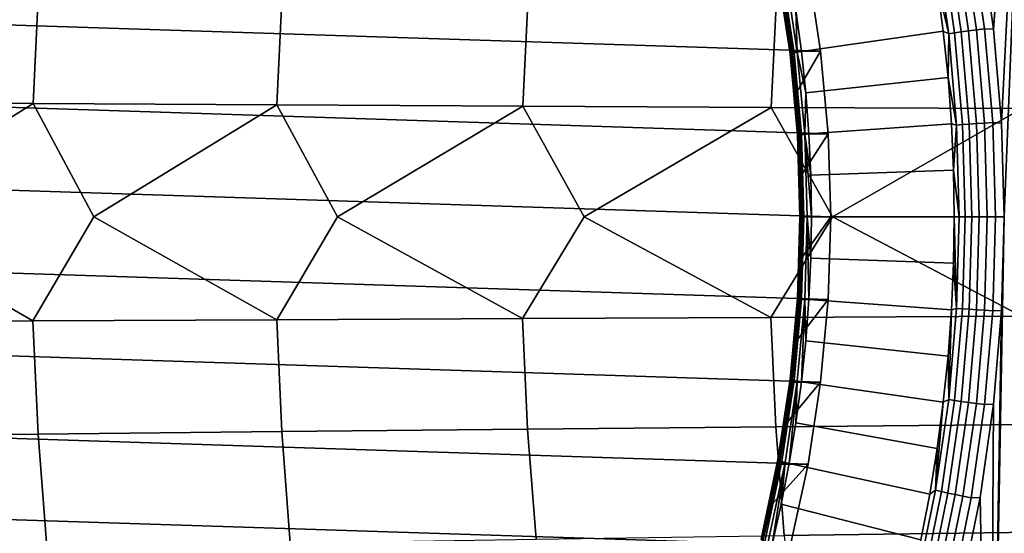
# Model space of a CAD drawing. Header units: metres. Extents: x -240 to 45, y -77 to 27.
# Tile 207 of 656: x -212.33 to -206.27, y -1.95 to 1.21. Entities that reach past the tile are written whole.
import ezdxf

# ---------------------------------------------------------------- set-up
doc = ezdxf.new("R2010")
doc.units = ezdxf.units.M
doc.layers.add('solid_102011X2', color=7, linetype='CONTINUOUS')

msp = doc.modelspace()

# ---------------------------------------------------------------- linework, layer by layer
at = {"layer": 'solid_102011X2'}
for points in [[(-206.096664, 4.31451, 269.583679), (-206.334961, 1.153233, 269.643097), (-206.417664, 1.728304, 269.663727), (-206.356583, 4.889376, 269.648499)], [(-206.096558, -4.31425, 269.583679), (-206.356461, -4.889122, 269.648468), (-206.269104, 0, 269.626678), (-206.096664, 4.31451, 269.583679)], [(-206.096664, 4.31451, 269.583679), (-206.285507, 0.576247, 269.630768), (-206.334961, 1.153233, 269.643097)], [(-206.096664, 4.31451, 269.583679), (-206.269104, 0, 269.626678), (-206.285507, 0.576247, 269.630768)], [(-207.399246, 1.018459, 272.414917), (-222.964722, 1.522566, 276.295837), (-222.85675, 2.020354, 276.26889), (-207.47673, 1.522566, 272.434235)], [(-206.57399, 1.131379, 269.781799), (-206.655212, 1.692099, 269.802063), (-206.614883, 1.700786, 269.764008), (-206.533234, 1.137187, 269.743652)], [(-206.533234, 1.137187, 269.743652), (-206.614883, 1.700786, 269.764008), (-206.570557, 1.709958, 269.730804), (-206.48848, 1.14332, 269.710327)], [(-206.48848, 1.14332, 269.710327), (-206.570557, 1.709958, 269.730804), (-206.522827, 1.719498, 269.702881), (-206.440292, 1.149698, 269.682312)], [(-206.440292, 1.149698, 269.682312), (-206.522827, 1.719498, 269.702881), (-206.47226, 1.729286, 269.680573), (-206.389252, 1.156243, 269.659882)], [(-206.47226, 1.729286, 269.680573), (-206.417664, 1.728304, 269.663727), (-206.334961, 1.153233, 269.643097), (-206.389252, 1.156243, 269.659882)], [(-206.610214, 1.125967, 269.824341), (-206.69104, 1.684005, 269.844482), (-206.655212, 1.692099, 269.802063), (-206.57399, 1.131379, 269.781799)], [(-206.610214, 1.125967, 269.824341), (-206.681427, 1.426065, 269.880432), (-206.69104, 1.684005, 269.844482)], [(-207.352615, 0.509951, 272.40329), (-223.042191, 1.018459, 276.315155), (-222.964722, 1.522566, 276.295837), (-207.399246, 1.018459, 272.414917)], [(-207.574615, 1.018332, 271.711487), (-207.399246, 1.018459, 272.414917), (-207.47673, 1.522566, 272.434235), (-207.609512, 1.271026, 271.720184)], [(-207.659897, 1.49811, 271.562714), (-207.585159, 1.001908, 271.544067), (-207.587051, 1.000002, 271.600128), (-207.661652, 1.495259, 271.618744)], [(-207.661652, 1.495259, 271.618744), (-207.587051, 1.000002, 271.600128), (-207.582687, 0.99885, 271.656067), (-207.657196, 1.493537, 271.674652)], [(-207.651962, 1.502054, 271.507294), (-207.577042, 1.004546, 271.488617), (-207.585159, 1.001908, 271.544067), (-207.659897, 1.49811, 271.562714)], [(-207.657196, 1.493537, 271.674652), (-207.582687, 0.99885, 271.656067), (-207.609512, 1.271026, 271.720184)], [(-207.63797, 1.507041, 271.453156), (-207.56279, 1.007881, 271.434418), (-207.577042, 1.004546, 271.488617), (-207.651962, 1.502054, 271.507294)], [(-207.618073, 1.513009, 271.401031), (-207.542587, 1.011872, 271.382202), (-207.56279, 1.007881, 271.434418), (-207.63797, 1.507041, 271.453156)], [(-207.618073, 1.513009, 271.401031), (-207.550858, 1.268714, 271.341187), (-207.542587, 1.011872, 271.382202)], [(-212.21405, 1.392001, 314.685364), (-213.705597, 1.408254, 313.096466), (-213.739273, 0.704318, 313.121948), (-212.247223, 0.696191, 314.710693)], [(-207.550858, 1.268714, 271.341187), (-206.681427, 1.426065, 269.880432), (-206.643784, 1.142403, 269.871033), (-207.516724, 1.016412, 271.332672)], [(-206.610214, 1.125967, 269.824341), (-206.643784, 1.142403, 269.871033), (-206.681427, 1.426065, 269.880432)], [(-210.713699, 1.376032, 316.275696), (-212.21405, 1.392001, 314.685364), (-212.247223, 0.696191, 314.710693), (-210.746368, 0.688205, 316.300842)], [(-209.199951, 1.360336, 317.871216), (-210.713699, 1.376032, 316.275696), (-210.746368, 0.688205, 316.300842), (-209.232101, 0.680355, 317.89624)], [(-207.671814, 1.344902, 319.470917), (-209.199951, 1.360336, 317.871216), (-209.232101, 0.680355, 317.89624), (-207.70343, 0.672636, 319.495819)], [(-206.129578, 1.329718, 321.072083), (-207.671814, 1.344902, 319.470917), (-207.70343, 0.672636, 319.495819), (-206.16066, 0.665043, 321.096893)], [(-207.582687, 0.99885, 271.656067), (-207.574615, 1.018332, 271.711487), (-207.609512, 1.271026, 271.720184)], [(-207.542587, 1.011872, 271.382202), (-207.550858, 1.268714, 271.341187), (-207.516724, 1.016412, 271.332672)], [(-206.390656, 0.57586, 269.669922), (-206.440292, 1.149698, 269.682312), (-206.389252, 1.156243, 269.659882), (-206.339325, 0.579138, 269.64743)], [(-206.389252, 1.156243, 269.659882), (-206.334961, 1.153233, 269.643097), (-206.285507, 0.576247, 269.630768), (-206.339325, 0.579138, 269.64743)], [(-207.516724, 1.016412, 271.332672), (-206.643784, 1.142403, 269.871033), (-206.614471, 0.857705, 269.863739), (-207.490128, 0.763149, 271.32605)], [(-206.610214, 1.125967, 269.824341), (-206.614471, 0.857705, 269.863739), (-206.643784, 1.142403, 269.871033)], [(-206.5616, 0.563974, 269.812225), (-206.614471, 0.857705, 269.863739), (-206.610214, 1.125967, 269.824341)], [(-206.5616, 0.563974, 269.812225), (-206.610214, 1.125967, 269.824341), (-206.57399, 1.131379, 269.781799), (-206.525146, 0.566684, 269.769623)], [(-206.525146, 0.566684, 269.769623), (-206.57399, 1.131379, 269.781799), (-206.533234, 1.137187, 269.743652), (-206.484146, 0.569594, 269.731415)], [(-206.484146, 0.569594, 269.731415), (-206.533234, 1.137187, 269.743652), (-206.48848, 1.14332, 269.710327), (-206.439117, 0.572665, 269.698029)], [(-206.439117, 0.572665, 269.698029), (-206.48848, 1.14332, 269.710327), (-206.440292, 1.149698, 269.682312), (-206.390656, 0.57586, 269.669922)], [(-223.042191, 1.018459, 276.315155), (-207.352615, 0.509951, 272.40329), (-207.337067, 0, 272.399414), (-223.088837, 0.509951, 276.326782)], [(-207.585159, 1.001908, 271.544067), (-207.540207, 0.501906, 271.532867), (-207.542175, 0.500951, 271.588959), (-207.587051, 1.000002, 271.600128)], [(-207.587051, 1.000002, 271.600128), (-207.542175, 0.500951, 271.588959), (-207.537872, 0.500374, 271.644897), (-207.582687, 0.99885, 271.656067)], [(-207.577042, 1.004546, 271.488617), (-207.531967, 0.503227, 271.477356), (-207.540207, 0.501906, 271.532867), (-207.585159, 1.001908, 271.544067)], [(-207.582687, 0.99885, 271.656067), (-207.54744, 0.764632, 271.704712), (-207.574615, 1.018332, 271.711487)], [(-207.582687, 0.99885, 271.656067), (-207.537872, 0.500374, 271.644897), (-207.54744, 0.764632, 271.704712)], [(-207.56279, 1.007881, 271.434418), (-207.517563, 0.504898, 271.423157), (-207.531967, 0.503227, 271.477356), (-207.577042, 1.004546, 271.488617)], [(-207.574615, 1.018332, 271.711487), (-207.54744, 0.764632, 271.704712), (-207.399246, 1.018459, 272.414917)], [(-207.542587, 1.011872, 271.382202), (-207.497177, 0.506897, 271.37088), (-207.517563, 0.504898, 271.423157), (-207.56279, 1.007881, 271.434418)], [(-207.54744, 0.764632, 271.704712), (-207.528015, 0.510176, 271.69986), (-207.352615, 0.509951, 272.40329), (-207.399246, 1.018459, 272.414917)], [(-207.542587, 1.011872, 271.382202), (-207.516724, 1.016412, 271.332672), (-207.490128, 0.763149, 271.32605)], [(-207.542587, 1.011872, 271.382202), (-207.490128, 0.763149, 271.32605), (-207.497177, 0.506897, 271.37088)], [(-207.490128, 0.763149, 271.32605), (-206.614471, 0.857705, 269.863739), (-206.593506, 0.572231, 269.85849), (-207.471115, 0.509165, 271.321289)], [(-206.5616, 0.563974, 269.812225), (-206.593506, 0.572231, 269.85849), (-206.614471, 0.857705, 269.863739)], [(-207.537872, 0.500374, 271.644897), (-207.528015, 0.510176, 271.69986), (-207.54744, 0.764632, 271.704712)], [(-207.497177, 0.506897, 271.37088), (-207.490128, 0.763149, 271.32605), (-207.471115, 0.509165, 271.321289)], [(-212.247223, 0.696191, 314.710693), (-213.739273, 0.704318, 313.121948), (-213.360672, 0, 313.546173)], [(-212.247223, 0.696191, 314.710693), (-213.360672, 0, 313.546173), (-212.248886, -0.641913, 314.711945), (-211.874664, 0, 315.126312)], [(-210.746368, 0.688205, 316.300842), (-212.247223, 0.696191, 314.710693), (-211.874664, 0, 315.126312)], [(-210.746368, 0.688205, 316.300842), (-211.874664, 0, 315.126312), (-210.748001, -0.634549, 316.302124), (-210.373306, 0, 316.7146)], [(-209.232101, 0.680355, 317.89624), (-210.746368, 0.688205, 316.300842), (-210.373306, 0, 316.7146)], [(-209.232101, 0.680355, 317.89624), (-210.373306, 0, 316.7146), (-209.233704, -0.627312, 317.897491), (-208.855591, 0, 318.310822)], [(-207.70343, 0.672636, 319.495819), (-209.232101, 0.680355, 317.89624), (-208.855591, 0, 318.310822)], [(-207.70343, 0.672636, 319.495819), (-208.855591, 0, 318.310822), (-207.705017, -0.620195, 319.49704), (-207.3255, 0, 319.908539)], [(-206.16066, 0.665043, 321.096893), (-207.70343, 0.672636, 319.495819), (-207.3255, 0, 319.908539)], [(-206.16066, 0.665043, 321.096893), (-207.3255, 0, 319.908539), (-206.162216, -0.613193, 321.098114), (-205.780273, 0, 321.50827)], [(-207.471115, 0.509165, 271.321289), (-206.593506, 0.572231, 269.85849), (-206.580933, 0.286243, 269.855377), (-207.459702, 0.254702, 271.318451)], [(-206.5616, 0.563974, 269.812225), (-206.580933, 0.286243, 269.855377), (-206.593506, 0.572231, 269.85849)], [(-206.54538, 0, 269.808167), (-206.580933, 0.286243, 269.855377), (-206.5616, 0.563974, 269.812225)], [(-206.54538, 0, 269.808167), (-206.5616, 0.563974, 269.812225), (-206.525146, 0.566684, 269.769623), (-206.508835, 0, 269.765564)], [(-206.508835, 0, 269.765564), (-206.525146, 0.566684, 269.769623), (-206.484146, 0.569594, 269.731415), (-206.467758, 0, 269.727325)], [(-206.467758, 0, 269.727325), (-206.484146, 0.569594, 269.731415), (-206.439117, 0.572665, 269.698029), (-206.422653, 0, 269.693939)], [(-206.422653, 0, 269.693939), (-206.439117, 0.572665, 269.698029), (-206.390656, 0.57586, 269.669922), (-206.374084, 0, 269.665802)], [(-206.374084, 0, 269.665802), (-206.390656, 0.57586, 269.669922), (-206.339325, 0.579138, 269.64743), (-206.322662, 0, 269.64328)], [(-206.322662, 0, 269.64328), (-206.339325, 0.579138, 269.64743), (-206.285507, 0.576247, 269.630768), (-206.269104, 0, 269.626678)], [(-223.088837, 0.509951, 276.326782), (-207.337067, 0, 272.399414), (-207.352615, -0.509951, 272.40329), (-223.10437, 0, 276.330658)], [(-207.540207, 0.501906, 271.532867), (-207.525192, 0, 271.529114), (-207.527206, 0, 271.585205), (-207.542175, 0.500951, 271.588959)], [(-207.542175, 0.500951, 271.588959), (-207.527206, 0, 271.585205), (-207.522919, 0, 271.641174), (-207.537872, 0.500374, 271.644897)], [(-207.531967, 0.503227, 271.477356), (-207.516922, 0, 271.473602), (-207.525192, 0, 271.529114), (-207.540207, 0.501906, 271.532867)], [(-207.537872, 0.500374, 271.644897), (-207.516342, 0.255215, 271.69696), (-207.528015, 0.510176, 271.69986)], [(-207.537872, 0.500374, 271.644897), (-207.522919, 0, 271.641174), (-207.516342, 0.255215, 271.69696)], [(-207.517563, 0.504898, 271.423157), (-207.502472, 0, 271.419373), (-207.516922, 0, 271.473602), (-207.531967, 0.503227, 271.477356)], [(-207.528015, 0.510176, 271.69986), (-207.516342, 0.255215, 271.69696), (-207.352615, 0.509951, 272.40329)], [(-207.497177, 0.506897, 271.37088), (-207.482025, 0, 271.367096), (-207.502472, 0, 271.419373), (-207.517563, 0.504898, 271.423157)], [(-207.516342, 0.255215, 271.69696), (-207.512451, 0, 271.695984), (-207.337067, 0, 272.399414), (-207.352615, 0.509951, 272.40329)], [(-207.497177, 0.506897, 271.37088), (-207.471115, 0.509165, 271.321289), (-207.459702, 0.254702, 271.318451)], [(-207.497177, 0.506897, 271.37088), (-207.459702, 0.254702, 271.318451), (-207.455887, 0, 271.317505)], [(-207.497177, 0.506897, 271.37088), (-207.455887, 0, 271.317505), (-207.482025, 0, 271.367096)], [(-207.522919, 0, 271.641174), (-207.512451, 0, 271.695984), (-207.516342, 0.255215, 271.69696)], [(-207.455887, 0, 271.317505), (-207.459702, 0.254702, 271.318451), (-206.580933, 0.286243, 269.855377), (-206.576736, 0, 269.854309)], [(-206.54538, 0, 269.808167), (-206.576736, 0, 269.854309), (-206.580933, 0.286243, 269.855377)], [(-223.10437, 0, 276.330658), (-207.352615, -0.509951, 272.40329), (-207.399246, -1.018459, 272.414917), (-223.088837, -0.509951, 276.326782)], [(-213.360672, 0, 313.546173), (-213.740952, -0.649407, 313.12323), (-212.248886, -0.641913, 314.711945)], [(-211.874664, 0, 315.126312), (-212.248886, -0.641913, 314.711945), (-210.748001, -0.634549, 316.302124)], [(-210.373306, 0, 316.7146), (-210.748001, -0.634549, 316.302124), (-209.233704, -0.627312, 317.897491)], [(-208.855591, 0, 318.310822), (-209.233704, -0.627312, 317.897491), (-207.705017, -0.620195, 319.49704)], [(-207.3255, 0, 319.908539), (-207.705017, -0.620195, 319.49704), (-206.162216, -0.613193, 321.098114)], [(-207.537872, -0.500374, 271.644897), (-207.522919, 0, 271.641174), (-207.527206, 0, 271.585205), (-207.542175, -0.500951, 271.588959)], [(-207.542175, -0.500951, 271.588959), (-207.527206, 0, 271.585205), (-207.525192, 0, 271.529114), (-207.540207, -0.501906, 271.532867)], [(-207.540207, -0.501906, 271.532867), (-207.525192, 0, 271.529114), (-207.516922, 0, 271.473602), (-207.531967, -0.503228, 271.477356)], [(-207.537872, -0.500374, 271.644897), (-207.516342, -0.255214, 271.69696), (-207.512451, 0, 271.695984)], [(-207.537872, -0.500374, 271.644897), (-207.512451, 0, 271.695984), (-207.522919, 0, 271.641174)], [(-207.531967, -0.503228, 271.477356), (-207.516922, 0, 271.473602), (-207.502472, 0, 271.419373), (-207.517563, -0.504899, 271.423157)], [(-207.528015, -0.510174, 271.69986), (-207.352615, -0.509951, 272.40329), (-207.337067, 0, 272.399414), (-207.516342, -0.255214, 271.69696)], [(-207.517563, -0.504899, 271.423157), (-207.502472, 0, 271.419373), (-207.482025, 0, 271.367096), (-207.497177, -0.506898, 271.37088)], [(-207.512451, 0, 271.695984), (-207.516342, -0.255214, 271.69696), (-207.337067, 0, 272.399414)], [(-207.497177, -0.506898, 271.37088), (-207.482025, 0, 271.367096), (-207.471115, -0.509163, 271.321289)], [(-207.482025, 0, 271.367096), (-207.455887, 0, 271.317505), (-207.459702, -0.254701, 271.318451)], [(-207.482025, 0, 271.367096), (-207.459702, -0.254701, 271.318451), (-207.471115, -0.509163, 271.321289)], [(-207.459702, -0.254701, 271.318451), (-207.455887, 0, 271.317505), (-206.576736, 0, 269.854309), (-206.580933, -0.286254, 269.855377)], [(-206.5616, -0.563974, 269.812225), (-206.580933, -0.286254, 269.855377), (-206.576736, 0, 269.854309)], [(-206.5616, -0.563974, 269.812225), (-206.576736, 0, 269.854309), (-206.54538, 0, 269.808167)], [(-206.5616, -0.563974, 269.812225), (-206.54538, 0, 269.808167), (-206.508835, 0, 269.765564), (-206.525146, -0.566685, 269.769623)], [(-206.525146, -0.566685, 269.769623), (-206.508835, 0, 269.765564), (-206.467758, 0, 269.727325), (-206.484146, -0.569595, 269.731415)], [(-206.484146, -0.569595, 269.731415), (-206.467758, 0, 269.727325), (-206.422653, 0, 269.693939), (-206.439117, -0.572666, 269.698029)], [(-206.439117, -0.572666, 269.698029), (-206.422653, 0, 269.693939), (-206.374084, 0, 269.665802), (-206.390656, -0.575861, 269.669922)], [(-206.390656, -0.575861, 269.669922), (-206.374084, 0, 269.665802), (-206.322662, 0, 269.64328), (-206.339325, -0.579139, 269.64743)], [(-206.356461, -4.889122, 269.648468), (-206.285507, -0.576279, 269.630768), (-206.269104, 0, 269.626678)], [(-206.339325, -0.579139, 269.64743), (-206.322662, 0, 269.64328), (-206.269104, 0, 269.626678), (-206.285507, -0.576279, 269.630768)], [(-207.537872, -0.500374, 271.644897), (-207.528015, -0.510174, 271.69986), (-207.516342, -0.255214, 271.69696)], [(-207.471115, -0.509163, 271.321289), (-207.459702, -0.254701, 271.318451), (-206.580933, -0.286254, 269.855377), (-206.593506, -0.572251, 269.85849)], [(-206.5616, -0.563974, 269.812225), (-206.593506, -0.572251, 269.85849), (-206.580933, -0.286254, 269.855377)], [(-223.088837, -0.509951, 276.326782), (-207.399246, -1.018459, 272.414917), (-207.47673, -1.522566, 272.434235), (-223.042191, -1.018459, 276.315155)], [(-207.542175, -0.500951, 271.588959), (-207.587051, -1.000002, 271.600128), (-207.582687, -0.99885, 271.656067), (-207.537872, -0.500374, 271.644897)], [(-207.540207, -0.501906, 271.532867), (-207.585159, -1.001909, 271.544067), (-207.587051, -1.000002, 271.600128), (-207.542175, -0.500951, 271.588959)], [(-207.531967, -0.503228, 271.477356), (-207.577042, -1.004546, 271.488617), (-207.585159, -1.001909, 271.544067), (-207.540207, -0.501906, 271.532867)], [(-207.537872, -0.500374, 271.644897), (-207.582687, -0.99885, 271.656067), (-207.528015, -0.510174, 271.69986)], [(-207.582687, -0.99885, 271.656067), (-207.54744, -0.764628, 271.704712), (-207.528015, -0.510174, 271.69986)], [(-207.517563, -0.504899, 271.423157), (-207.56279, -1.007882, 271.434418), (-207.577042, -1.004546, 271.488617), (-207.531967, -0.503228, 271.477356)], [(-207.54744, -0.764628, 271.704712), (-207.574615, -1.018326, 271.711487), (-207.399246, -1.018459, 272.414917), (-207.352615, -0.509951, 272.40329)], [(-207.497177, -0.506898, 271.37088), (-207.542587, -1.011873, 271.382202), (-207.56279, -1.007882, 271.434418), (-207.517563, -0.504899, 271.423157)], [(-207.528015, -0.510174, 271.69986), (-207.54744, -0.764628, 271.704712), (-207.352615, -0.509951, 272.40329)], [(-207.497177, -0.506898, 271.37088), (-207.516724, -1.016407, 271.332672), (-207.542587, -1.011873, 271.382202)], [(-207.497177, -0.506898, 271.37088), (-207.490128, -0.763145, 271.32605), (-207.516724, -1.016407, 271.332672)], [(-207.497177, -0.506898, 271.37088), (-207.471115, -0.509163, 271.321289), (-207.490128, -0.763145, 271.32605)], [(-207.490128, -0.763145, 271.32605), (-207.471115, -0.509163, 271.321289), (-206.593506, -0.572251, 269.85849), (-206.614471, -0.857732, 269.863739)], [(-206.610214, -1.125967, 269.824341), (-206.614471, -0.857732, 269.863739), (-206.593506, -0.572251, 269.85849)], [(-206.610214, -1.125967, 269.824341), (-206.593506, -0.572251, 269.85849), (-206.5616, -0.563974, 269.812225)], [(-206.610214, -1.125967, 269.824341), (-206.5616, -0.563974, 269.812225), (-206.525146, -0.566685, 269.769623), (-206.57399, -1.131379, 269.781799)], [(-206.57399, -1.131379, 269.781799), (-206.525146, -0.566685, 269.769623), (-206.484146, -0.569595, 269.731415), (-206.533234, -1.137188, 269.743652)], [(-206.533234, -1.137188, 269.743652), (-206.484146, -0.569595, 269.731415), (-206.439117, -0.572666, 269.698029), (-206.48848, -1.14332, 269.710327)], [(-206.48848, -1.14332, 269.710327), (-206.439117, -0.572666, 269.698029), (-206.390656, -0.575861, 269.669922), (-206.440292, -1.149699, 269.682312)], [(-206.440292, -1.149699, 269.682312), (-206.390656, -0.575861, 269.669922), (-206.339325, -0.579139, 269.64743), (-206.389252, -1.156243, 269.659882)], [(-206.389252, -1.156243, 269.659882), (-206.339325, -0.579139, 269.64743), (-206.285507, -0.576279, 269.630768), (-206.334976, -1.15328, 269.643097)], [(-206.356461, -4.889122, 269.648468), (-206.334976, -1.15328, 269.643097), (-206.285507, -0.576279, 269.630768)], [(-212.248886, -0.641913, 314.711945), (-213.740952, -0.649407, 313.12323), (-213.70903, -1.353466, 313.09906), (-212.217438, -1.337846, 314.687958)], [(-210.748001, -0.634549, 316.302124), (-212.248886, -0.641913, 314.711945), (-212.217438, -1.337846, 314.687958), (-210.717026, -1.322498, 316.278259)], [(-209.233704, -0.627312, 317.897491), (-210.748001, -0.634549, 316.302124), (-210.717026, -1.322498, 316.278259), (-209.203217, -1.307413, 317.873749)], [(-207.705017, -0.620195, 319.49704), (-209.233704, -0.627312, 317.897491), (-209.203217, -1.307413, 317.873749), (-207.675034, -1.292579, 319.47345)], [(-206.162216, -0.613193, 321.098114), (-207.705017, -0.620195, 319.49704), (-207.675034, -1.292579, 319.47345), (-206.132751, -1.277987, 321.074615)], [(-207.582687, -0.99885, 271.656067), (-207.574615, -1.018326, 271.711487), (-207.54744, -0.764628, 271.704712)], [(-207.516724, -1.016407, 271.332672), (-207.490128, -0.763145, 271.32605), (-206.614471, -0.857732, 269.863739), (-206.643784, -1.142434, 269.871033)], [(-206.610214, -1.125967, 269.824341), (-206.643784, -1.142434, 269.871033), (-206.614471, -0.857732, 269.863739)], [(-223.042191, -1.018459, 276.315155), (-207.47673, -1.522566, 272.434235), (-207.584686, -2.020354, 272.461151), (-222.964722, -1.522566, 276.295837)], [(-207.587051, -1.000002, 271.600128), (-207.661652, -1.495259, 271.618744), (-207.657196, -1.493537, 271.674652), (-207.582687, -0.99885, 271.656067)], [(-207.585159, -1.001909, 271.544067), (-207.659897, -1.49811, 271.562714), (-207.661652, -1.495259, 271.618744), (-207.587051, -1.000002, 271.600128)], [(-207.577042, -1.004546, 271.488617), (-207.651962, -1.502054, 271.507294), (-207.659897, -1.49811, 271.562714), (-207.585159, -1.001909, 271.544067)], [(-207.582687, -0.99885, 271.656067), (-207.657196, -1.493537, 271.674652), (-207.574615, -1.018326, 271.711487)], [(-207.657196, -1.493537, 271.674652), (-207.609512, -1.271019, 271.720184), (-207.574615, -1.018326, 271.711487)], [(-207.609512, -1.271019, 271.720184), (-207.6521, -1.522457, 271.730804), (-207.47673, -1.522566, 272.434235), (-207.399246, -1.018459, 272.414917)], [(-207.56279, -1.007882, 271.434418), (-207.63797, -1.507042, 271.453156), (-207.651962, -1.502054, 271.507294), (-207.577042, -1.004546, 271.488617)], [(-207.542587, -1.011873, 271.382202), (-207.618073, -1.513009, 271.401031), (-207.63797, -1.507042, 271.453156), (-207.56279, -1.007882, 271.434418)], [(-207.542587, -1.011873, 271.382202), (-207.592529, -1.519806, 271.351562), (-207.618073, -1.513009, 271.401031)], [(-207.574615, -1.018326, 271.711487), (-207.609512, -1.271019, 271.720184), (-207.399246, -1.018459, 272.414917)], [(-207.542587, -1.011873, 271.382202), (-207.550858, -1.268707, 271.341187), (-207.592529, -1.519806, 271.351562)], [(-207.542587, -1.011873, 271.382202), (-207.516724, -1.016407, 271.332672), (-207.550858, -1.268707, 271.341187)], [(-207.550858, -1.268707, 271.341187), (-207.516724, -1.016407, 271.332672), (-206.643784, -1.142434, 269.871033), (-206.681427, -1.426098, 269.880432)], [(-206.69104, -1.684005, 269.844482), (-206.643784, -1.142434, 269.871033), (-206.610214, -1.125967, 269.824341)], [(-206.69104, -1.684005, 269.844482), (-206.610214, -1.125967, 269.824341), (-206.57399, -1.131379, 269.781799), (-206.655212, -1.692099, 269.802063)], [(-206.69104, -1.684005, 269.844482), (-206.681427, -1.426098, 269.880432), (-206.643784, -1.142434, 269.871033)], [(-206.655212, -1.692099, 269.802063), (-206.57399, -1.131379, 269.781799), (-206.533234, -1.137188, 269.743652), (-206.614883, -1.700787, 269.764008)], [(-206.614883, -1.700787, 269.764008), (-206.533234, -1.137188, 269.743652), (-206.48848, -1.14332, 269.710327), (-206.570557, -1.709958, 269.730804)], [(-206.570557, -1.709958, 269.730804), (-206.48848, -1.14332, 269.710327), (-206.440292, -1.149699, 269.682312), (-206.522827, -1.719498, 269.702881)], [(-206.522827, -1.719498, 269.702881), (-206.440292, -1.149699, 269.682312), (-206.389252, -1.156243, 269.659882), (-206.47226, -1.729286, 269.680573)], [(-206.47226, -1.729286, 269.680573), (-206.389252, -1.156243, 269.659882), (-206.334976, -1.15328, 269.643097), (-206.417679, -1.728355, 269.663727)], [(-206.356461, -4.889122, 269.648468), (-206.417679, -1.728355, 269.663727), (-206.334976, -1.15328, 269.643097)], [(-207.657196, -1.493537, 271.674652), (-207.6521, -1.522457, 271.730804), (-207.609512, -1.271019, 271.720184)], [(-207.592529, -1.519806, 271.351562), (-207.550858, -1.268707, 271.341187), (-206.681427, -1.426098, 269.880432), (-206.727371, -1.708464, 269.891876)], [(-210.717026, -1.322498, 316.278259), (-212.217438, -1.337846, 314.687958), (-212.163925, -2.031708, 314.647095), (-210.664322, -2.008397, 316.23764)], [(-209.203217, -1.307413, 317.873749), (-210.717026, -1.322498, 316.278259), (-210.664322, -2.008397, 316.23764), (-209.151352, -1.985485, 317.833374)], [(-207.675034, -1.292579, 319.47345), (-209.203217, -1.307413, 317.873749), (-209.151352, -1.985485, 317.833374), (-207.624023, -1.962955, 319.433258)], [(-206.132751, -1.277987, 321.074615), (-207.675034, -1.292579, 319.47345), (-207.624023, -1.962955, 319.433258), (-206.082596, -1.940794, 321.034607)], [(-212.217438, -1.337846, 314.687958), (-213.70903, -1.353466, 313.09906), (-213.654709, -2.055435, 313.057953), (-212.163925, -2.031708, 314.647095)], [(-206.69104, -1.684005, 269.844482), (-206.727371, -1.708464, 269.891876), (-206.681427, -1.426098, 269.880432)], [(-207.661652, -1.495259, 271.618744), (-207.765686, -1.984845, 271.644684), (-207.761108, -1.982558, 271.700562), (-207.657196, -1.493537, 271.674652)], [(-207.659897, -1.49811, 271.562714), (-207.76413, -1.988629, 271.588684), (-207.765686, -1.984845, 271.644684), (-207.661652, -1.495259, 271.618744)], [(-207.651962, -1.502054, 271.507294), (-207.75647, -1.993865, 271.533356), (-207.76413, -1.988629, 271.588684), (-207.659897, -1.49811, 271.562714)], [(-207.657196, -1.493537, 271.674652), (-207.761108, -1.982558, 271.700562), (-207.6521, -1.522457, 271.730804)], [(-207.63797, -1.507042, 271.453156), (-207.742828, -2.000485, 271.479309), (-207.75647, -1.993865, 271.533356), (-207.651962, -1.502054, 271.507294)], [(-207.618073, -1.513009, 271.401031), (-207.723343, -2.008406, 271.427277), (-207.742828, -2.000485, 271.479309), (-207.63797, -1.507042, 271.453156)], [(-207.618073, -1.513009, 271.401031), (-207.698273, -2.017452, 271.37793), (-207.723343, -2.008406, 271.427277)], [(-207.618073, -1.513009, 271.401031), (-207.641693, -1.769467, 271.363831), (-207.698273, -2.017452, 271.37793)], [(-207.618073, -1.513009, 271.401031), (-207.592529, -1.519806, 271.351562), (-207.641693, -1.769467, 271.363831)], [(-222.964722, -1.522566, 276.295837), (-207.584686, -2.020354, 272.461151), (-207.722946, -2.510839, 272.495636), (-222.85675, -2.020354, 276.26889)], [(-207.761108, -1.982558, 271.700562), (-207.702316, -1.772394, 271.743317), (-207.6521, -1.522457, 271.730804)], [(-207.760132, -2.020583, 271.757721), (-207.584686, -2.020354, 272.461151), (-207.47673, -1.522566, 272.434235), (-207.702316, -1.772394, 271.743317)], [(-207.6521, -1.522457, 271.730804), (-207.702316, -1.772394, 271.743317), (-207.47673, -1.522566, 272.434235)], [(-207.641693, -1.769467, 271.363831), (-207.592529, -1.519806, 271.351562), (-206.727371, -1.708464, 269.891876), (-206.781555, -1.989274, 269.905396)], [(-206.69104, -1.684005, 269.844482), (-206.803802, -2.236128, 269.87262), (-206.781555, -1.989274, 269.905396), (-206.727371, -1.708464, 269.891876)], [(-206.803802, -2.236128, 269.87262), (-206.69104, -1.684005, 269.844482), (-206.655212, -1.692099, 269.802063), (-206.768509, -2.246876, 269.830322)], [(-206.768509, -2.246876, 269.830322), (-206.655212, -1.692099, 269.802063), (-206.614883, -1.700787, 269.764008), (-206.72876, -2.258412, 269.792389)], [(-206.72876, -2.258412, 269.792389), (-206.614883, -1.700787, 269.764008), (-206.570557, -1.709958, 269.730804), (-206.685059, -2.27059, 269.759338)], [(-206.685059, -2.27059, 269.759338), (-206.570557, -1.709958, 269.730804), (-206.522827, -1.719498, 269.702881), (-206.637955, -2.283258, 269.731598)], [(-206.356461, -4.889122, 269.648468), (-206.648361, -5.447423, 269.721252), (-206.533539, -2.298811, 269.692627), (-206.417679, -1.728355, 269.663727)], [(-206.637955, -2.283258, 269.731598), (-206.522827, -1.719498, 269.702881), (-206.47226, -1.729286, 269.680573), (-206.588043, -2.296255, 269.709442)], [(-206.588043, -2.296255, 269.709442), (-206.47226, -1.729286, 269.680573), (-206.417679, -1.728355, 269.663727), (-206.533539, -2.298811, 269.692627)], [(-207.761108, -1.982558, 271.700562), (-207.760132, -2.020583, 271.757721), (-207.702316, -1.772394, 271.743317)], [(-207.698273, -2.017452, 271.37793), (-207.641693, -1.769467, 271.363831), (-206.781555, -1.989274, 269.905396), (-206.843964, -2.268271, 269.920959)], [(-206.082596, -1.940794, 321.034607), (-207.624023, -1.962955, 319.433258), (-207.552017, -2.630282, 319.376556), (-206.011841, -2.600583, 320.97818)]]:
    msp.add_3dface(points, dxfattribs=at)

doc.saveas('drawing.dxf')
